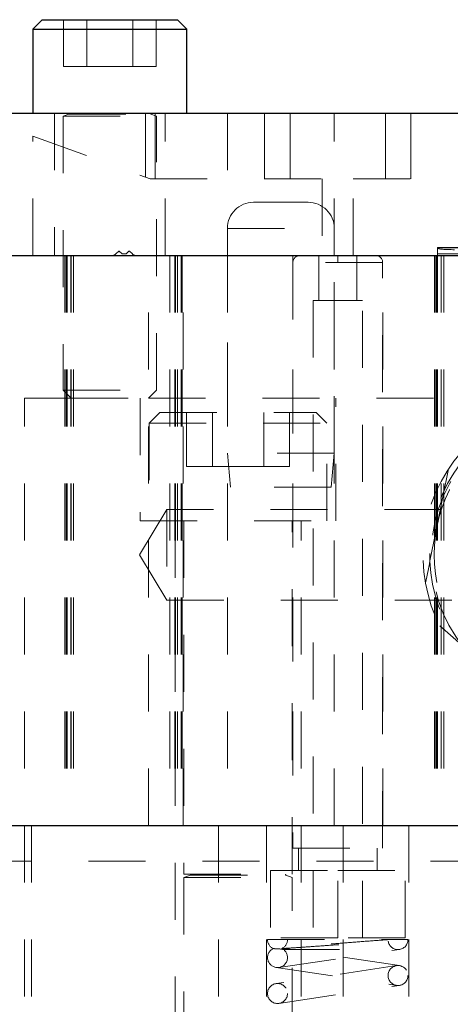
# Model space of a CAD drawing. Header units: inches. Extents: x 1880 to 2363, y -453 to -54.
# Tile 817 of 1056: x 2038.974 to 2039.729, y -79.957 to -78.23. Entities that reach past the tile are written whole.
import ezdxf

# ---------------------------------------------------------------- set-up
doc = ezdxf.new("R2010")
doc.units = ezdxf.units.IN
doc.header["$LTSCALE"] = 0.5
doc.header["$MEASUREMENT"] = 0
doc.linetypes.add('HIDDEN', pattern=[0.225, 0.15, -0.075])
for name, color, linetype in [('DIE-M-S', 8, 'Continuous'), ('DIE-M-S2', 1, 'Continuous'), ('DIE-M-S3', 8, 'Continuous'), ('RAI-M-S', 8, 'Continuous'), ('SVD-M-S', 8, 'Continuous')]:
    doc.layers.add(name, color=color, linetype=linetype)

msp = doc.modelspace()

# ---------------------------------------------------------------- linework, layer by layer
at = {"layer": 'DIE-M-S', "linetype": 'Continuous', "lineweight": 25}
for p, q in [((2038.90679, -78.64382), (2042.60679, -78.64382)), ((2038.93179, -79.64382), (2042.58179, -79.64382))]:
    msp.add_line(p, q, dxfattribs=at)
at = {"layer": 'DIE-M-S', "linetype": 'HIDDEN', "lineweight": 18}
for p, q in [((2039.05291, -78.64382), (2039.05291, -79.64382)), ((2039.05485, -78.64382), (2039.05485, -79.64382)), ((2039.05485, -78.64382), (2039.05485, -79.64382)), ((2039.06333, -78.64382), (2039.06333, -79.64382)), ((2039.06333, -78.64382), (2039.06333, -79.64382)), ((2039.06379, -78.64382), (2039.06379, -79.64382)), ((2039.06775, -78.64382), (2039.06775, -79.64382)), ((2039.06775, -78.64382), (2039.06775, -79.64382)), ((2039.19979, -79.64382), (2039.19979, -78.64382)), ((2039.24584, -78.64382), (2039.24584, -79.64382)), ((2039.24679, -78.64382), (2039.24679, -79.64382)), ((2039.25025, -78.64382), (2039.25025, -79.64382)), ((2039.25679, -78.64382), (2039.25679, -79.64382)), ((2039.25873, -78.64382), (2039.25873, -79.64382)), ((2039.26067, -79.64382), (2039.26067, -78.64382)), ((2039.33804, -78.64382), (2039.33804, -79.64382)), ((2039.45279, -78.64382), (2039.45279, -79.64382)), ((2039.52554, -79.64382), (2039.52554, -78.64382)), ((2039.61079, -79.64382), (2039.61079, -78.64382)), ((2039.70179, -78.64382), (2039.70179, -79.64382)), ((2039.70291, -78.64382), (2039.70291, -79.64382)), ((2039.70485, -78.64382), (2039.70485, -79.64382)), ((2039.71333, -78.64382), (2039.71333, -79.64382)), ((2039.71775, -78.64382), (2039.71775, -79.64382))]:
    msp.add_line(p, q, dxfattribs=at)
at = {"layer": 'DIE-M-S2', "linetype": 'HIDDEN', "lineweight": 18}
for p, q in [((2039.70679, -78.62965), (2039.70679, -78.62995)), ((2039.80679, -78.62965), (2039.70679, -78.62965)), ((2039.80679, -78.62967), (2039.70679, -78.62967)), ((2039.80679, -78.62995), (2039.70679, -78.62995)), ((2039.70679, -78.62995), (2039.70679, -78.64057)), ((2039.05679, -78.64382), (2039.05679, -79.64382)), ((2039.14232, -78.64089), (2039.14739, -78.63582)), ((2039.14739, -78.63582), (2039.14839, -78.63582)), ((2039.15315, -78.64057), (2039.14839, -78.63582)), ((2039.16044, -78.64057), (2039.15315, -78.64057)), ((2039.16519, -78.63582), (2039.16044, -78.64057)), ((2039.16519, -78.63582), (2039.16619, -78.63582)), ((2039.16619, -78.63582), (2039.17126, -78.64089)), ((2039.23679, -78.64382), (2039.23679, -79.64382)), ((2039.80679, -78.64057), (2039.70679, -78.64057)), ((2039.70679, -78.64057), (2039.70679, -78.64382)), ((2039.70679, -78.64382), (2039.70679, -79.64382))]:
    msp.add_line(p, q, dxfattribs=at)
for centre, start, end in [((2039.13525, -78.63382), 270, 315), ((2039.17833, -78.63382), 225, 270)]:
    msp.add_arc(centre, 0.01, start, end, dxfattribs=at)
msp.add_ellipse((2039.73679, -78.63072), major_axis=(0.03, 0), ratio=0.0874887, start_param=3.1415927, end_param=4.712389, dxfattribs=at)
at = {"layer": 'DIE-M-S3', "linetype": 'HIDDEN', "lineweight": 18}
for p, q in [((2039.49833, -78.64382), (2039.49833, -78.72256)), ((2039.56526, -78.72256), (2039.56526, -78.64382)), ((2039.61053, -78.65563), (2039.45305, -78.65563)), ((2039.45305, -78.65563), (2039.45305, -79.68319)), ((2039.53179, -78.65563), (2039.61053, -78.65563)), ((2039.61053, -79.68319), (2039.61053, -78.65563)), ((2039.48848, -78.72256), (2039.5751, -78.72256)), ((2039.48848, -78.72256), (2039.48848, -79.84067)), ((2039.5751, -79.84067), (2039.5751, -78.72256)), ((2038.99429, -80.14382), (2038.99429, -79.64382)), ((2039.32242, -79.64382), (2039.32242, -80.14382)), ((2039.40679, -79.64382), (2039.40679, -80.14382)), ((2039.54117, -80.14382), (2039.54117, -79.64382)), ((2039.65679, -80.14382), (2039.65679, -79.64382)), ((2039.45305, -79.68319), (2039.61053, -79.68319)), ((2039.46289, -79.68319), (2039.46289, -79.72256)), ((2039.60069, -79.72256), (2039.60069, -79.68319)), ((2036.89429, -79.70632), (2040.51929, -79.70632)), ((2039.41368, -79.72256), (2039.53179, -79.72256)), ((2039.41368, -79.72256), (2039.41368, -79.84067)), ((2039.53179, -79.84067), (2039.53179, -79.72256)), ((2039.53179, -79.72256), (2039.6499, -79.72256)), ((2039.6499, -79.84067), (2039.6499, -79.72256)), ((2039.53179, -79.84067), (2039.41368, -79.84067)), ((2039.6499, -79.84067), (2039.53179, -79.84067))]:
    msp.add_line(p, q, dxfattribs=at)
at = {"layer": 'DIE-M-S3', "linetype": 'Continuous', "lineweight": 25}
msp.add_line((2038.93179, -79.64382), (2042.58179, -79.64382), dxfattribs=at)
at = {"layer": 'DIE-M-S3', "linetype": 'HIDDEN', "lineweight": 18}
for centre, start, end in [((2039.46486, -78.65563), 90, 180), ((2039.59872, -78.65563), 0, 90)]:
    msp.add_arc(centre, 0.01181, start, end, dxfattribs=at)
msp.add_open_spline([(2039.53179, -78.65563), (2039.53179, -78.65396), (2039.53179, -78.65047), (2039.53179, -78.64651), (2039.53179, -78.6442), (2039.53179, -78.64394), (2039.53179, -78.64382)], degree=3, knots=[0, 0, 0, 0, 0.2702613, 0.5624294, 0.7897364, 1, 1, 1, 1], dxfattribs=at)
at = {"layer": 'RAI-M-S', "linetype": 'Continuous', "lineweight": 25}
msp.add_line((2038.92479, -78.39382), (2042.33879, -78.39382), dxfattribs=at)
at = {"layer": 'RAI-M-S', "linetype": 'HIDDEN', "lineweight": 18}
for p, q in [((2039.03479, -78.39382), (2039.03479, -78.64382)), ((2039.19414, -78.39382), (2039.19414, -78.5058)), ((2039.19414, -78.5058), (2039.19414, -78.39382)), ((2039.21124, -78.50882), (2039.21124, -78.39382)), ((2039.21124, -78.39382), (2039.21124, -78.50882)), ((2039.22879, -78.64382), (2039.22879, -78.39382)), ((2039.33804, -78.39382), (2039.33804, -78.64382)), ((2039.40335, -78.39382), (2039.40335, -78.50882)), ((2039.40335, -78.50882), (2039.40335, -78.39382)), ((2039.44795, -78.50882), (2039.44795, -78.39382)), ((2039.44795, -78.39382), (2039.44795, -78.50882)), ((2039.52554, -78.64382), (2039.52554, -78.39382)), ((2039.61564, -78.39382), (2039.61564, -78.50882)), ((2039.61564, -78.50882), (2039.61564, -78.39382)), ((2039.66024, -78.50882), (2039.66024, -78.39382)), ((2039.66024, -78.39382), (2039.66024, -78.50882)), ((2038.99664, -78.43392), (2039.20243, -78.50882)), ((2038.99664, -78.64382), (2038.99664, -78.43392)), ((2039.20243, -78.50882), (2039.50466, -78.50882)), ((2039.50466, -78.50882), (2039.50466, -78.64382)), ((2039.55892, -78.64382), (2039.55892, -78.50882)), ((2039.55892, -78.50882), (2040.10466, -78.50882))]:
    msp.add_line(p, q, dxfattribs=at)
at = {"layer": 'SVD-M-S', "linetype": 'Continuous', "lineweight": 25}
for p, q in [((2039.01319, -78.22982), (2038.99679, -78.24622)), ((2039.01319, -78.22982), (2039.25039, -78.22982)), ((2039.26679, -78.24622), (2039.25039, -78.22982)), ((2038.99679, -78.24622), (2038.99679, -78.39382)), ((2038.99679, -78.24622), (2039.26679, -78.24622)), ((2039.26679, -78.39382), (2039.26679, -78.24622))]:
    msp.add_line(p, q, dxfattribs=at)
at = {"layer": 'SVD-M-S', "linetype": 'HIDDEN', "lineweight": 18}
for p, q in [((2039.0506, -78.31182), (2039.0506, -78.22982)), ((2039.0912, -78.31182), (2039.0912, -78.22982)), ((2039.17239, -78.31182), (2039.17239, -78.22982)), ((2039.21298, -78.31182), (2039.21298, -78.22982)), ((2039.0506, -78.31182), (2039.0912, -78.31182)), ((2039.0912, -78.31182), (2039.17239, -78.31182)), ((2039.17239, -78.31182), (2039.21298, -78.31182)), ((2039.04979, -78.39382), (2039.04979, -78.39421)), ((2039.21379, -78.39421), (2039.21379, -78.39382)), ((2039.04979, -78.39421), (2039.21379, -78.39421)), ((2039.0596, -78.39574), (2039.04979, -78.39931)), ((2039.04979, -78.39931), (2039.21379, -78.39931)), ((2039.04979, -78.39931), (2039.04979, -78.87982)), ((2039.0596, -78.39574), (2039.20399, -78.39574)), ((2039.21379, -78.39931), (2039.20399, -78.39574)), ((2039.21379, -78.87982), (2039.21379, -78.39931)), ((2039.47954, -78.55007), (2039.38404, -78.55007)), ((2039.33804, -78.59607), (2039.52554, -78.59607)), ((2039.33804, -78.59607), (2039.33804, -78.99007)), ((2039.52554, -78.99007), (2039.52554, -78.59607)), ((2038.98179, -80.14382), (2038.98179, -78.89382)), ((2038.98179, -78.89382), (2039.06379, -78.89382)), ((2039.04979, -78.87982), (2039.21379, -78.87982)), ((2039.04979, -78.87982), (2039.06379, -78.89382)), ((2039.06379, -78.89382), (2039.19979, -78.89382)), ((2039.18492, -78.89382), (2039.18492, -79.10882)), ((2039.19979, -78.89382), (2039.21379, -78.87982)), ((2039.19979, -78.89382), (2040.23179, -78.89382)), ((2039.52867, -79.10882), (2039.52867, -78.89382)), ((2039.21979, -78.91882), (2039.20079, -78.93782)), ((2039.21979, -78.91882), (2039.49379, -78.91882)), ((2039.26658, -79.01382), (2039.26658, -78.91882)), ((2039.31169, -79.01382), (2039.31169, -78.91882)), ((2039.4019, -79.01382), (2039.4019, -78.91882)), ((2039.447, -79.01382), (2039.447, -78.91882)), ((2039.51279, -78.93782), (2039.49379, -78.91882)), ((2039.20079, -78.93782), (2039.51279, -78.93782)), ((2039.20079, -78.93782), (2039.20079, -79.10882)), ((2039.51279, -79.10882), (2039.51279, -78.93782)), ((2039.52554, -78.99007), (2039.33804, -78.99007)), ((2039.33804, -78.99007), (2039.34329, -79.05007)), ((2039.52029, -79.05007), (2039.52554, -78.99007)), ((2039.26658, -79.01382), (2039.31169, -79.01382)), ((2039.31169, -79.01382), (2039.4019, -79.01382)), ((2039.4019, -79.01382), (2039.447, -79.01382)), ((2039.72622, -79.01786), (2039.70596, -79.11812)), ((2039.52029, -79.05007), (2039.34329, -79.05007)), ((2039.23179, -79.08932), (2039.18402, -79.16882)), ((2039.23179, -79.08932), (2039.23179, -79.24832)), ((2039.91391, -79.08932), (2039.23179, -79.08932)), ((2039.18492, -79.10882), (2039.52867, -79.10882)), ((2039.24617, -79.10882), (2039.24617, -80.14382)), ((2039.26179, -79.10882), (2039.26179, -79.72921)), ((2039.45179, -79.72921), (2039.45179, -79.10882)), ((2039.46742, -80.14382), (2039.46742, -79.10882)), ((2039.18402, -79.16882), (2039.23179, -79.24832)), ((2039.23179, -79.24832), (2039.90654, -79.24832)), ((2039.71077, -79.29302), (2039.78747, -79.3607)), ((2039.26179, -79.72921), (2039.45179, -79.72921)), ((2039.2731, -79.73074), (2039.26179, -79.73485)), ((2039.26179, -79.73485), (2039.45179, -79.73485)), ((2039.26179, -79.73485), (2039.26179, -80.59332)), ((2039.2731, -79.73074), (2039.44049, -79.73074)), ((2039.45179, -79.73485), (2039.44049, -79.73074)), ((2039.45179, -80.59332), (2039.45179, -79.73485)), ((2039.40854, -79.84382), (2039.62004, -79.84382)), ((2039.42862, -79.89263), (2039.64012, -79.86113)), ((2039.43461, -79.86132), (2039.63754, -79.86132)), ((2039.64012, -79.88951), (2039.44546, -79.86052)), ((2039.63496, -79.88951), (2039.42346, -79.92101)), ((2039.42346, -79.89263), (2039.63496, -79.92413)), ((2039.42862, -79.95563), (2039.64012, -79.92413))]:
    msp.add_line(p, q, dxfattribs=at)
for centre in [(2039.63754, -79.90682), (2039.42604, -79.93832)]:
    msp.add_circle(centre, 0.0175, dxfattribs=at)
for centre, radius, start, end in [((2039.05933, -78.395), 0.000787, 290, 90), ((2039.20426, -78.395), 0.000787, 90, 250), ((2039.38404, -78.59607), 0.046, 90, 180), ((2039.47954, -78.59607), 0.046, 0, 90), ((2039.95679, -79.16882), 0.27559, 15.63681, 288.57277), ((2039.95679, -79.16882), 0.26378, 5.68951, 288.57277), ((2039.95679, -79.16882), 0.26083, 18.57277, 346.18868), ((2039.95679, -79.16882), 0.25591, 108.57277, 168.57277), ((2039.95679, -79.16882), 0.25591, 168.57277, 228.57277), ((2039.27283, -79.73), 0.000787, 290, 90), ((2039.44076, -79.73), 0.000787, 90, 250), ((2039.42604, -79.84382), 0.0175, 180, 244.1949), ((2039.42604, -79.84382), 0.0175, 294.60211, 0), ((2039.63754, -79.84382), 0.0175, 188.47114, 0), ((2039.42604, -79.87532), 0.0175, 115.84193, 64.15807)]:
    msp.add_arc(centre, radius, start, end, dxfattribs=at)
for points, knots in [([(2039.70596, -79.11812), (2039.70526, -79.12155), (2039.69846, -79.15521), (2039.69173, -79.18849), (2039.68569, -79.21838)], [0, 0, 0, 0, 0.10208874, 1, 1, 1, 1]), ([(2039.62004, -79.84382), (2039.61883, -79.84391), (2039.60797, -79.84472), (2039.5834, -79.84656), (2039.5437, -79.84957), (2039.50362, -79.85266), (2039.46763, -79.85549), (2039.43969, -79.85775), (2039.42168, -79.85928), (2039.4195, -79.85947), (2039.41841, -79.85957)], [0, 0, 0, 0, 0.0183197, 0.1635643, 0.3063496, 0.4467904, 0.5854506, 0.7233058, 0.8622416, 1, 1, 1, 1]), ([(2039.62004, -79.84382), (2039.62325, -79.84382), (2039.62971, -79.84382), (2039.63866, -79.84382), (2039.64658, -79.84382), (2039.65346, -79.84382), (2039.65446, -79.84382), (2039.65504, -79.84382)], [0, 0, 0, 0, 0.1480739, 0.2983875, 0.5002383, 0.7073597, 1, 1, 1, 1]), ([(2039.43367, -79.85957), (2039.43468, -79.85967), (2039.43618, -79.85982), (2039.44363, -79.86054), (2039.44774, -79.86095), (2039.44968, -79.86116), (2039.45044, -79.86125), (2039.45063, -79.8613), (2039.45058, -79.86131), (2039.45044, -79.86132), (2039.4502, -79.86132), (2039.44991, -79.86131), (2039.44943, -79.86129), (2039.44826, -79.86124), (2039.44453, -79.86105), (2039.43556, -79.86053), (2039.42384, -79.85987), (2039.41873, -79.85959), (2039.41846, -79.85957), (2039.41841, -79.85957)], [0, 0, 0, 0, 0.2379614, 0.3558648, 0.4139563, 0.4430096, 0.4576723, 0.4650202, 0.468145, 0.4713047, 0.4731896, 0.4750753, 0.4777409, 0.4826796, 0.4989153, 0.5638328, 0.7365381, 0.9556022, 1, 1, 1, 1]), ([(2039.43367, -79.85957), (2039.43377, -79.85956), (2039.4342, -79.85953), (2039.44144, -79.85907), (2039.46075, -79.85778), (2039.48791, -79.85591), (2039.51923, -79.85371), (2039.551, -79.85144), (2039.57972, -79.84936), (2039.60254, -79.8477), (2039.61417, -79.84684), (2039.61802, -79.84656), (2039.61918, -79.84647), (2039.61959, -79.84644), (2039.6199, -79.84642), (2039.62007, -79.84641), (2039.62021, -79.8464), (2039.62022, -79.8464), (2039.62023, -79.8464)], [0, 0, 0, 0, 0.03098211, 0.13909616, 0.2504876, 0.36232093, 0.47307836, 0.5820155, 0.68890031, 0.79398709, 0.89894063, 0.9391461, 0.94917767, 0.96667595, 0.97104888, 0.98044093, 0.98998471, 1, 1, 1, 1])]:
    msp.add_open_spline(points, degree=3, knots=knots, dxfattribs=at)

doc.saveas('drawing.dxf')
